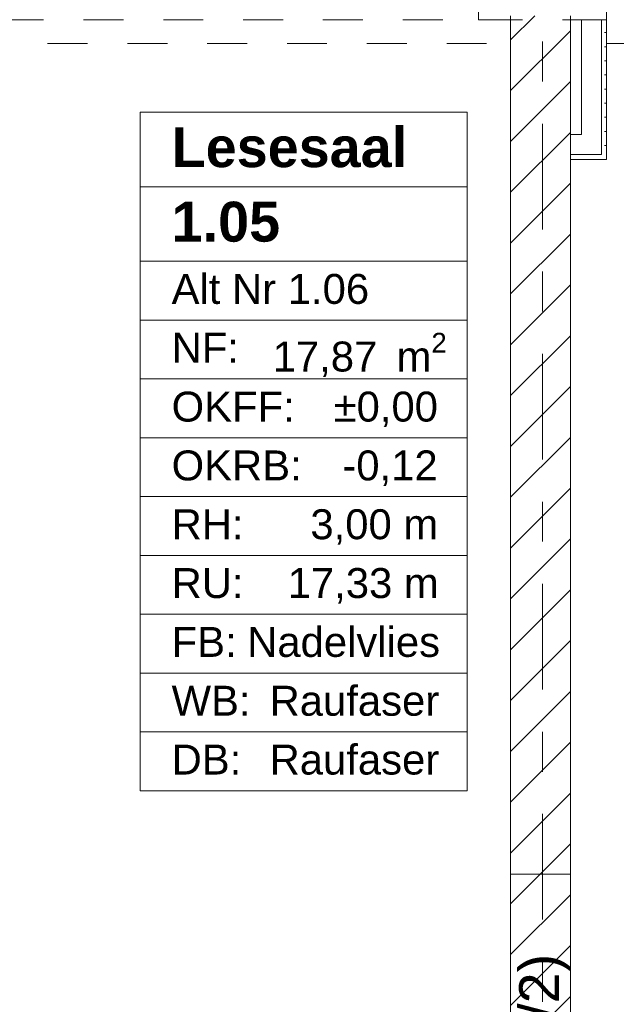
# Model space of a CAD drawing. Header units: metres. Extents: x -3.6 to 84.5, y -11 to 16.8.
# Tile 490 of 656: x 38.8 to 40.3, y 10.5 to 13. Entities that reach past the tile are written whole.
import ezdxf

# ---------------------------------------------------------------- set-up
doc = ezdxf.new("R2010")
doc.units = ezdxf.units.M
doc.header["$MEASUREMENT"] = 0
for name, pattern in [('Strichlinie doppelt', [0.546806, 0.264583, -0.105833, 0.070556, -0.105833]), ('Untersicht', [0.1, 0.075, -0.025]), ('Wipeout_Contour', [1, 0, -1])]:
    doc.linetypes.add(name, pattern=pattern)
for name, color, linetype in [('152 - Bemaßung_ Beschriftung.Ausbau', 7, 'Continuous'), ('401 - Zone.Raum_ Raumbegrenzung_ Whg.', 7, 'Continuous'), ('451 - Universal.Achsen Raster', 7, 'Continuous'), ('605 - Struktur.Wand Innen', 7, 'Continuous'), ('606 - Struktur.Wand Innen Ausbau', 7, 'Continuous'), ('608 - Struktur.Träger', 7, 'Continuous'), ('650 - Abdeckung.Fußboden Aufbau', 7, 'Continuous'), ('653 - Abdeckung.TB Verkofferung', 7, 'Continuous')]:
    doc.layers.add(name, color=color, linetype=linetype)
doc.styles.add('ERSTELLTER_STIL_1', font='txt')
doc.styles.add('ERSTELLTER_STIL_2', font='txt')
doc.dimstyles.new('ERSTELLTER_STIL__1', dxfattribs={"dimtxt": 0.1, "dimasz": 0.0532, "dimexe": 0.18, "dimexo": 0.0625, "dimgap": 0, "dimtad": 1, "dimzin": 0, "dimdsep": 46, "dimtxsty": 'ERSTELLTER_STIL_2', "dimblk": 'ARROWHEAD_2', "dimblk1": 'ARROWHEAD_2', "dimblk2": 'ARROWHEAD_2', "dimcen": 0.09, "dimse1": 1, "dimse2": 1, "dimclrd": 7, "dimclre": 7, "dimclrt": 7, "dimazin": 0, "dimtfac": 1, "dimtdec": 4, "dimtmove": 0, "dimatfit": 3, "dimfxl": 1, "dimtolj": 1, "dimtzin": 0, "dimarcsym": 0})
doc.dimstyles.new('ERSTELLTER_STIL__3', dxfattribs={"dimtxt": 0.1, "dimasz": 0.0532, "dimexe": 0.18, "dimexo": 0.0625, "dimgap": 0, "dimtad": 1, "dimtih": 1, "dimtoh": 1, "dimzin": 0, "dimdsep": 46, "dimtxsty": 'ERSTELLTER_STIL_2', "dimblk": 'ARROWHEAD_2', "dimblk1": 'ARROWHEAD_2', "dimblk2": 'ARROWHEAD_2', "dimcen": 0.09, "dimse1": 1, "dimse2": 1, "dimclrd": 7, "dimclre": 7, "dimclrt": 7, "dimazin": 0, "dimtfac": 1, "dimtdec": 4, "dimtmove": 0, "dimatfit": 3, "dimfxl": 1, "dimtolj": 1, "dimtzin": 0, "dimarcsym": 0})
pattern_1 = [(45, (0, 0), (-0.0636396, 0.0636396), [])]
pattern_2 = [(45, (0, 0), (-0.01767767, 0.01767767), [0, -0.025])]

# ---------------------------------------------------------------- blocks, each defined once
blk = doc.blocks.new('*D305')
at = {"layer": '152 - Bemaßung_ Beschriftung.Ausbau', "color": 7, "linetype": 'Continuous', "lineweight": 5}
for p, q in [((63.4, 13.7152), (63.47, 13.6748)), ((63.435, 7.935), (63.435, 13.695))]:
    blk.add_line(p, q, dxfattribs=at)
blk = doc.blocks.new('ARROWHEAD_2')
at = {"color": 0, "linetype": 'Continuous', "lineweight": 0}
for p, q in [((-0.378, -0.655), (0.378, 0.655)), ((0, 0), (-1, 0))]:
    blk.add_line(p, q, dxfattribs=at)
blk = doc.blocks.new('*D306')
at = {"layer": '152 - Bemaßung_ Beschriftung.Ausbau', "color": 7, "linetype": 'Continuous', "lineweight": 5}
for p, q in [((63.47, 13.8248), (63.4, 13.8652)), ((63.435, 13.845), (63.435, 13.8792)), ((63.4875, 13.845), (63.3825, 13.845)), ((63.435, 13.695), (63.435, 13.845)), ((63.4, 13.7152), (63.47, 13.6748)), ((63.4875, 13.695), (63.3825, 13.695)), ((63.435, 7.935), (63.435, 13.695))]:
    blk.add_line(p, q, dxfattribs=at)
blk = doc.blocks.new('*D379')
at = {"layer": '152 - Bemaßung_ Beschriftung.Ausbau', "color": 7, "linetype": 'Continuous', "lineweight": 5}
for p, q in [((36.4777, 15.39), (36.4373, 15.32)), ((36.6102, 15.39), (36.5698, 15.32)), ((36.59, 15.3025), (36.59, 15.4075)), ((36.4575, 15.355), (36.59, 15.355)), ((36.59, 15.355), (40.05, 15.355))]:
    blk.add_line(p, q, dxfattribs=at)
blk = doc.blocks.new('*D380')
at = {"layer": '152 - Bemaßung_ Beschriftung.Ausbau', "color": 7, "linetype": 'Continuous', "lineweight": 5}
for p, q in [((36.6102, 15.39), (36.5698, 15.32)), ((40.0702, 15.39), (40.0298, 15.32)), ((40.05, 15.3025), (40.05, 15.4075)), ((36.59, 15.355), (40.05, 15.355)), ((40.05, 15.355), (40.2, 15.355))]:
    blk.add_line(p, q, dxfattribs=at)
at = {"layer": '152 - Bemaßung_ Beschriftung.Ausbau', "color": 7, "lineweight": 5, "char_height": 0.1, "attachment_point": 7, "style": 'ERSTELLTER_STIL_2'}
for s, insert in [('\\A1;{\\pql;\\fArial|b0|i0|c0|p38;3,46}', (38.1111, 15.375)), ('\\A1;{\\pql;\\fArial|b0|i0|c0|p38;15}', (39.878, 15.375))]:
    blk.add_mtext(s, dxfattribs=dict(at, insert=insert))
blk = doc.blocks.new('*D381')
at = {"layer": '152 - Bemaßung_ Beschriftung.Ausbau', "color": 7, "linetype": 'Continuous', "lineweight": 5}
for p, q in [((40.0702, 15.39), (40.0298, 15.32)), ((40.2202, 15.39), (40.1798, 15.32)), ((40.2, 15.3025), (40.2, 15.4075)), ((40.05, 15.355), (40.2, 15.355)), ((40.2, 15.355), (43.65, 15.355))]:
    blk.add_line(p, q, dxfattribs=at)
blk = doc.blocks.new('*D382')
at = {"layer": '152 - Bemaßung_ Beschriftung.Ausbau', "color": 7, "linetype": 'Continuous', "lineweight": 5}
for p, q in [((40.2202, 15.39), (40.1798, 15.32)), ((43.6702, 15.39), (43.6298, 15.32)), ((43.65, 15.3025), (43.65, 15.4075)), ((40.2, 15.355), (43.65, 15.355)), ((43.65, 15.355), (43.8, 15.355))]:
    blk.add_line(p, q, dxfattribs=at)
at = {"layer": '152 - Bemaßung_ Beschriftung.Ausbau', "color": 7, "lineweight": 5, "char_height": 0.1, "attachment_point": 7, "style": 'ERSTELLTER_STIL_2'}
for s, insert in [('\\A1;{\\pql;\\fArial|b0|i0|c0|p38;3,45}', (41.7161, 15.375)), ('\\A1;{\\pql;\\fArial|b0|i0|c0|p38;15}', (43.478, 15.375))]:
    blk.add_mtext(s, dxfattribs=dict(at, insert=insert))
blk = doc.blocks.new('*D538')
at = {"layer": '152 - Bemaßung_ Beschriftung.Ausbau', "color": 7, "linetype": 'Continuous', "lineweight": 5}
for p, q in [((63.9, 13.4752), (63.97, 13.4348)), ((63.935, 8.2), (63.935, 13.455)), ((63.9, 8.2202), (63.97, 8.1798)), ((63.9875, 8.2), (63.8825, 8.2)), ((63.935, 8.15), (63.935, 8.2))]:
    blk.add_line(p, q, dxfattribs=at)
at = {"layer": '152 - Bemaßung_ Beschriftung.Ausbau', "color": 7, "lineweight": 5, "insert": (63.9344, 10.6694), "char_height": 0.1, "attachment_point": 7, "rotation": 90, "style": 'ERSTELLTER_STIL_2'}
blk.add_mtext('\\A1;{\\pql;\\fArial|b0|i0|c0|p38;5,25\\fArial|b0|i0|c0|p38;\\A1{\\H.66x;\\S5^  ;}}', dxfattribs=at)
blk = doc.blocks.new('*D539')
at = {"layer": '152 - Bemaßung_ Beschriftung.Ausbau', "color": 7, "linetype": 'Continuous', "lineweight": 5}
for p, q in [((63.9, 13.7152), (63.97, 13.6748)), ((63.935, 13.455), (63.935, 13.695)), ((63.9, 13.4752), (63.97, 13.4348)), ((63.9875, 13.455), (63.8825, 13.455)), ((63.935, 8.2), (63.935, 13.455))]:
    blk.add_line(p, q, dxfattribs=at)
at = {"layer": '152 - Bemaßung_ Beschriftung.Ausbau', "color": 7, "lineweight": 5, "insert": (63.915, 13.4991), "char_height": 0.1, "attachment_point": 7, "rotation": 90, "style": 'ERSTELLTER_STIL_2'}
blk.add_mtext('\\A1;{\\pql;\\fArial|b0|i0|c0|p38;24}', dxfattribs=at)

msp = doc.modelspace()

# ---------------------------------------------------------------- hatches: boundary and pattern name
at = {"layer": '606 - Struktur.Wand Innen Ausbau', "linetype": 'Continuous', "lineweight": 0, "true_color": 0x000000}
h = msp.add_hatch(dxfattribs=at)
h.set_pattern_fill('Gips_0001', color=18, style=0, pattern_type=2)
h.set_pattern_definition(pattern_2)
h.paths.add_polyline_path([(40.2775, 12.6525), (40.29, 12.6525), (40.29, 12.99), (40.2775, 12.99)])
h = msp.add_hatch(dxfattribs=at)
h.set_pattern_fill('Gips_0001', color=18, style=0, pattern_type=2)
h.set_pattern_definition(pattern_2)
h.paths.add_polyline_path([(40.2775, 12.64), (40.29, 12.64), (40.2775, 12.6525)])
h = msp.add_hatch(dxfattribs=at)
h.set_pattern_fill('Gips_0001', color=18, style=0, pattern_type=2)
h.set_pattern_definition(pattern_2)
h.paths.add_polyline_path([(40.2775, 12.6525), (40.29, 12.64), (40.29, 12.6525)])

# ---------------------------------------------------------------- linework, layer by layer
at = {"layer": '401 - Zone.Raum_ Raumbegrenzung_ Whg.', "color": 7, "linetype": 'Continuous', "lineweight": 9}
for p, q in [((39.941, 12.7583), (39.1221, 12.7583)), ((39.1221, 12.7583), (39.1221, 11.0591)), ((39.1221, 12.7583), (39.941, 12.7583)), ((39.1221, 12.5716), (39.1221, 12.7583)), ((39.941, 11.0591), (39.941, 12.7583)), ((39.941, 12.7583), (39.941, 12.5716)), ((39.941, 12.5716), (39.1221, 12.5716)), ((39.1221, 12.5716), (39.941, 12.5716)), ((39.1221, 12.385), (39.1221, 12.5716)), ((39.941, 12.5716), (39.941, 12.385)), ((39.941, 12.385), (39.1221, 12.385)), ((39.1221, 12.385), (39.941, 12.385)), ((39.1221, 12.2377), (39.1221, 12.385)), ((39.941, 12.385), (39.941, 12.2377)), ((39.941, 12.2377), (39.1221, 12.2377)), ((39.1221, 12.2377), (39.941, 12.2377)), ((39.1221, 12.0904), (39.1221, 12.2377)), ((39.941, 12.2377), (39.941, 12.0904)), ((39.941, 12.0904), (39.1221, 12.0904)), ((39.1221, 12.0904), (39.941, 12.0904)), ((39.1221, 11.9431), (39.1221, 12.0904)), ((39.941, 12.0904), (39.941, 11.9431)), ((39.941, 11.9431), (39.1221, 11.9431)), ((39.1221, 11.9431), (39.941, 11.9431)), ((39.1221, 11.7958), (39.1221, 11.9431)), ((39.941, 11.9431), (39.941, 11.7958)), ((39.941, 11.7958), (39.1221, 11.7958)), ((39.1221, 11.7958), (39.941, 11.7958)), ((39.1221, 11.6484), (39.1221, 11.7958)), ((39.941, 11.7958), (39.941, 11.6484)), ((39.941, 11.6484), (39.1221, 11.6484)), ((39.1221, 11.6484), (39.941, 11.6484)), ((39.1221, 11.5011), (39.1221, 11.6484)), ((39.941, 11.6484), (39.941, 11.5011)), ((39.941, 11.5011), (39.1221, 11.5011)), ((39.1221, 11.5011), (39.941, 11.5011)), ((39.1221, 11.3538), (39.1221, 11.5011)), ((39.941, 11.5011), (39.941, 11.3538)), ((39.941, 11.3538), (39.1221, 11.3538)), ((39.1221, 11.3538), (39.941, 11.3538)), ((39.1221, 11.2065), (39.1221, 11.3538)), ((39.941, 11.3538), (39.941, 11.2065)), ((39.941, 11.2065), (39.1221, 11.2065)), ((39.1221, 11.2065), (39.941, 11.2065)), ((39.1221, 11.0591), (39.1221, 11.2065)), ((39.941, 11.2065), (39.941, 11.0591)), ((39.1221, 11.0591), (39.941, 11.0591)), ((39.941, 11.0591), (39.1221, 11.0591))]:
    msp.add_line(p, q, dxfattribs=at)
at = {"layer": '606 - Struktur.Wand Innen Ausbau', "color": 7, "linetype": 'Continuous', "lineweight": 5}
for p, q in [((40.2775, 12.7025), (40.2775, 12.99)), ((40.2775, 12.6525), (40.2775, 12.7025)), ((40.2275, 12.6525), (40.2775, 12.6525)), ((40.2275, 12.6525), (40.2775, 12.6525))]:
    msp.add_line(p, q, dxfattribs=at)
at = {"layer": '606 - Struktur.Wand Innen Ausbau', "color": 7, "linetype": 'Continuous', "lineweight": 5, "flags": 128}
for points in [[(40.2275, 12.99), (40.2275, 12.7025)], [(40.29, 12.64), (40.29, 12.99)], [(40.29, 12.64), (40.2775, 12.64)]]:
    msp.add_lwpolyline(points, dxfattribs=at)
at = {"layer": '650 - Abdeckung.Fußboden Aufbau', "color": 7, "linetype": 'Continuous', "lineweight": 13, "flags": 128}
for points in [[(39.97, 8.24), (39.97, 8.51), (40.05, 8.51), (40.05, 12.99), (39.97, 12.99), (39.97, 13.445), (36.69, 13.445), (36.69, 12.99), (36.59, 12.99)], [(43.65, 8.24), (43.65, 12.99), (43.57, 12.99), (43.57, 13.445), (40.29, 13.445), (40.29, 12.99), (40.2, 12.99), (40.2, 8.51)]]:
    msp.add_lwpolyline(points, dxfattribs=at)
at = {"layer": '653 - Abdeckung.TB Verkofferung', "color": 7, "linetype": 'Untersicht', "lineweight": 9}
msp.add_line((25.89, 12.9305), (46.9551, 12.9305), dxfattribs=at)

# ---------------------------------------------------------------- texts
at = {"layer": '152 - Bemaßung_ Beschriftung.Ausbau', "color": 7, "linetype": 'Continuous', "lineweight": 9, "insert": (40.2017, 10.1227), "char_height": 0.1, "attachment_point": 7, "rotation": 90, "style": 'ERSTELLTER_STIL_2'}
msp.add_mtext('\\A1;{\\pql;\\fArial|b0|i0|c0|p38;(T2\\fArial|b0|i0|c0|p38;60/2\\fArial|b0|i0|c0|p38;)}', dxfattribs=at)
at = {"layer": '401 - Zone.Raum_ Raumbegrenzung_ Whg.', "color": 7, "lineweight": 9, "attachment_point": 1}
for s, insert, char_height, style in [('\\A1;{\\pqj;\\pt0;\\fArial|b1|i0|c0|p38;Lesesaal}', (39.2007, 12.7207), 0.1, 'ERSTELLTER_STIL_1'), ('\\A1;{\\pqj;\\pt0;\\fArial|b1|i0|c0|p38;}', (39.8624, 12.7435), 0.1, 'ERSTELLTER_STIL_1'), ('\\A1;{\\pqj;\\pt0;\\fArial|b1|i0|c0|p38;}', (39.8624, 12.5569), 0.1, 'ERSTELLTER_STIL_1'), ('\\A1;{\\pql;\\pt0;\\fArial|b1|i0|c0|p38;1.05}', (39.2007, 12.5341), 0.1, 'ERSTELLTER_STIL_1'), ('\\A1;{\\pqj;\\pt0;\\fArial|b0|i0|c0|p38;Alt Nr 1.06}', (39.2007, 12.3532), 0.075, 'ERSTELLTER_STIL_2'), ('\\A1;{\\pqj;\\pt0;\\fArial|b0|i0|c0|p38;}', (39.8624, 12.3703), 0.075, 'ERSTELLTER_STIL_2'), ('\\A1;{\\pqj;\\pt0;\\fArial|b0|i0|c0|p38;NF: }', (39.2007, 12.2058), 0.075, 'ERSTELLTER_STIL_2'), ('\\A1;{\\pql;\\pt0,0.05;\\fArial|b0|i0|c0|p38;17,87\\fArial|b0|i0|c0|p38;\\A1{\\H.66x;\\S^  ;}\\fArial|b0|i0|c0|p38; m\\fArial|b0|i0|c0|p38;\\A1{\\H.66x;\\S2^  ;}}', (39.4539, 12.2058), 0.075, 'ERSTELLTER_STIL_2'), ('\\A1;{\\pqj;\\pt0;\\fArial|b0|i0|c0|p38;OKFF: }', (39.2007, 12.0585), 0.075, 'ERSTELLTER_STIL_2'), ('\\A1;{\\pqj;\\pt0;\\fArial|b0|i0|c0|p38;±0,00}', (39.6067, 12.0585), 0.075, 'ERSTELLTER_STIL_2'), ('\\A1;{\\pqj;\\pt0;\\fArial|b0|i0|c0|p38;OKRB: }', (39.2007, 11.9112), 0.075, 'ERSTELLTER_STIL_2'), ('\\A1;{\\pqj;\\pt0;\\fArial|b0|i0|c0|p38;-0,12}', (39.6286, 11.9112), 0.075, 'ERSTELLTER_STIL_2'), ('\\A1;{\\pqj;\\pt0;\\fArial|b0|i0|c0|p38;RH: }', (39.2007, 11.7639), 0.075, 'ERSTELLTER_STIL_2'), ('\\A1;{\\pqj;\\pt0;\\fArial|b0|i0|c0|p38;3,00 m}', (39.5484, 11.7639), 0.075, 'ERSTELLTER_STIL_2'), ('\\A1;{\\pqj;\\pt0;\\fArial|b0|i0|c0|p38;RU: }', (39.2007, 11.6166), 0.075, 'ERSTELLTER_STIL_2'), ('\\A1;{\\pqj;\\pt0;\\fArial|b0|i0|c0|p38;17,33 m}', (39.4915, 11.6166), 0.075, 'ERSTELLTER_STIL_2'), ('\\A1;{\\pqj;\\pt0;\\fArial|b0|i0|c0|p38;FB: }', (39.2007, 11.4692), 0.075, 'ERSTELLTER_STIL_2'), ('\\A1;{\\pqj;\\pt0;\\fArial|b0|i0|c0|p38;Nadelvlies}', (39.39, 11.4692), 0.075, 'ERSTELLTER_STIL_2'), ('\\A1;{\\pqj;\\pt0;\\fArial|b0|i0|c0|p38;WB: }', (39.2007, 11.3219), 0.075, 'ERSTELLTER_STIL_2'), ('\\A1;{\\pqj;\\pt0;\\fArial|b0|i0|c0|p38;Raufaser}', (39.4462, 11.3219), 0.075, 'ERSTELLTER_STIL_2'), ('\\A1;{\\pqj;\\pt0;\\fArial|b0|i0|c0|p38;DB: }', (39.2007, 11.1746), 0.075, 'ERSTELLTER_STIL_2'), ('\\A1;{\\pqj;\\pt0;\\fArial|b0|i0|c0|p38;Raufaser}', (39.4462, 11.1746), 0.075, 'ERSTELLTER_STIL_2')]:
    msp.add_mtext(s, dxfattribs=dict(at, insert=insert, char_height=char_height, style=style))

# ---------------------------------------------------------------- next in the draw order: wipeouts: each hides what was drawn before it
at = {"color": 254, "linetype": 'Wipeout_Contour', "lineweight": 0, "ltscale": 167.485857}
msp.add_wipeout([(40.05, 13), (40.05, 10.85), (40.2, 10.85), (40.2, 13)], dxfattribs=at).dxf.layer = '605 - Struktur.Wand Innen'

# ---------------------------------------------------------------- next in the draw order: hatches: boundary and pattern name
at = {"layer": '605 - Struktur.Wand Innen', "linetype": 'Continuous', "lineweight": 0, "true_color": 0x000000}
h = msp.add_hatch(dxfattribs=at)
h.set_pattern_fill('MW_Ziegel_0001', color=18, style=0, pattern_type=2)
h.set_pattern_definition(pattern_1)
h.paths.add_polyline_path([(40.05, 13), (40.05, 10.85), (40.2, 10.85), (40.2, 13)])
h = msp.add_hatch(dxfattribs=at)
h.set_pattern_fill('MW_Ziegel_0001', color=18, style=0, pattern_type=2)
h.set_pattern_definition(pattern_1)
h.paths.add_polyline_path([(40.05, 10.85), (40.05, 10.01), (40.2, 10.01), (40.2, 10.85)])
at = {"layer": '606 - Struktur.Wand Innen Ausbau', "linetype": 'Continuous', "lineweight": 0, "true_color": 0x000000}
h = msp.add_hatch(dxfattribs=at)
h.set_pattern_fill('Gips_0001', color=18, style=0, pattern_type=2)
h.set_pattern_definition(pattern_2)
h.paths.add_polyline_path([(40.2775, 12.6525), (40.2, 12.6525), (40.2, 12.64), (40.2775, 12.64)])

# ---------------------------------------------------------------- next in the draw order: linework, layer by layer
at = {"layer": '451 - Universal.Achsen Raster', "color": 160, "linetype": 'Strichlinie doppelt', "lineweight": 9, "true_color": 0x3232ff}
msp.add_line((40.13, -10.585), (40.13, 16.355), dxfattribs=at)
at = {"layer": '605 - Struktur.Wand Innen', "color": 7, "linetype": 'Continuous', "lineweight": 18, "flags": 128}
for points in [[(40.05, 13), (40.05, 10.85)], [(40.2, 10.85), (40.2, 13)], [(40.05, 10.85), (40.2, 10.85)], [(40.05, 10.85), (40.05, 10.01)], [(40.2, 10.85), (40.05, 10.85)], [(40.2, 10.01), (40.2, 10.85)]]:
    msp.add_lwpolyline(points, dxfattribs=at)
at = {"layer": '606 - Struktur.Wand Innen Ausbau', "color": 7, "linetype": 'Continuous', "lineweight": 5}
msp.add_line((40.2, 12.6525), (40.2275, 12.6525), dxfattribs=at)
at = {"layer": '606 - Struktur.Wand Innen Ausbau', "color": 7, "linetype": 'Continuous', "lineweight": 5, "flags": 128}
for points in [[(40.2275, 12.7025), (40.2, 12.7025)], [(40.2, 12.6525), (40.2, 12.7025)], [(40.2, 12.64), (40.2, 12.6525)], [(40.2, 12.64), (40.2775, 12.64)]]:
    msp.add_lwpolyline(points, dxfattribs=at)
at = {"layer": '608 - Struktur.Träger', "color": 7, "linetype": 'Untersicht', "lineweight": 13}
msp.add_line((14.78, 12.99), (47.48, 12.99), dxfattribs=at)

# ---------------------------------------------------------------- next in the draw order: dimensions: what is measured, and where the dimension line sits
at = {"layer": '152 - Bemaßung_ Beschriftung.Ausbau', "color": 7, "linetype": 'Continuous', "lineweight": 5}
for base, p1, p2, picture, middle in [((40.05, 15.355), (36.59, 10.62), (40.05, 11.925), '*D380', (38.241, 15.425)), ((43.65, 15.355), (40.2, 11.925), (43.65, 10.62), '*D382', (41.846, 15.425)), ((36.59, 15.355), (36.4575, 10.62), (36.59, 10.62), '*D379', (36.4347, 15.425)), ((40.2, 15.355), (40.05, 11.925), (40.2, 11.925), '*D381', (39.9542, 15.425))]:
    dim = msp.add_linear_dim(base=base, p1=p1, p2=p2, dimstyle='ERSTELLTER_STIL__3', dxfattribs=at)
    dim.commit()
    dim.dimension.update_dxf_attribs({"geometry": picture, "text_midpoint": middle, "dimtype": 160})
for base, p1, p2, picture, middle in [((63.435, 13.845), (31.13, 13.695), (62.425, 13.845), '*D306', (63.365, 13.5992)), ((63.435025, 13.695), (62.275025, 13.695), (31.1300125, 13.695), '*D305', (63.3650249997, 13.691853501)), ((63.935, 13.695), (31.13, 13.455), (62.275, 13.695), '*D539', (63.865, 13.5753)), ((63.93503, 13.455), (60.52999, 8.19998), (31.13001, 13.455), '*D538', (63.86502, 10.93436))]:
    dim = msp.add_linear_dim(base=base, p1=p1, p2=p2, angle=90, dimstyle='ERSTELLTER_STIL__1', dxfattribs=at)
    dim.commit()
    dim.dimension.update_dxf_attribs({"geometry": picture, "text_midpoint": middle, "dimtype": 160, "text_rotation": 90})

doc.saveas('drawing.dxf')
